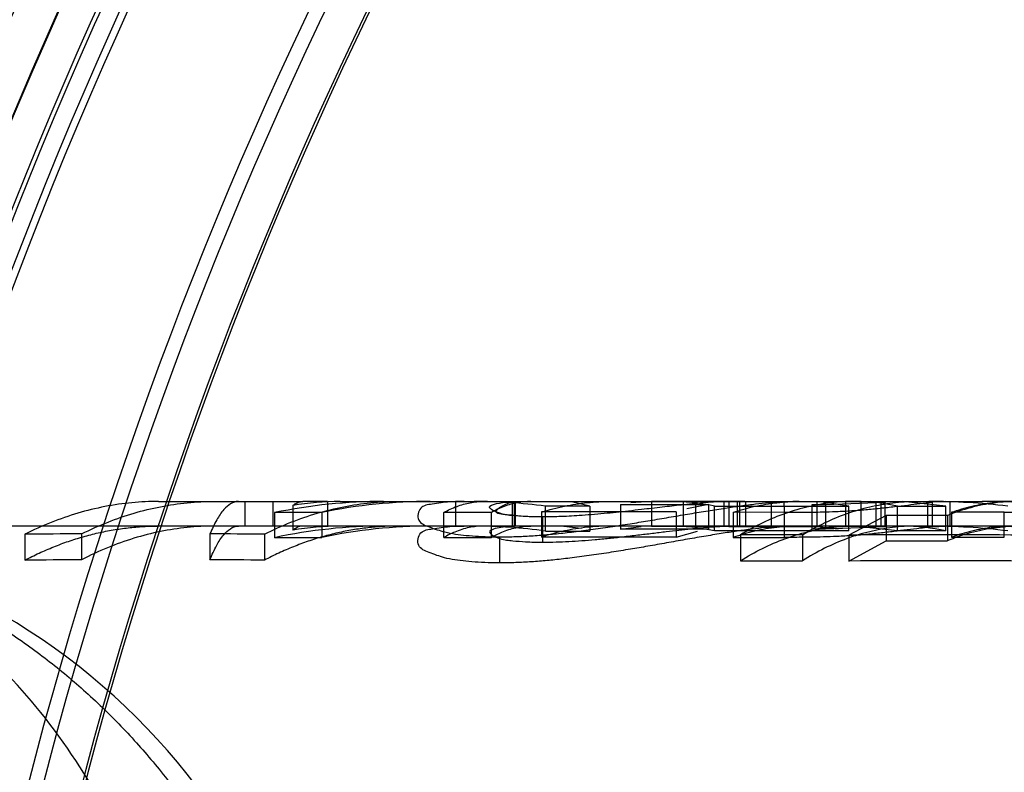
# Model space of a CAD drawing. Header units: millimetres. Extents: x 0 to 297, y 0 to 210.
# Tile 375 of 401: x 242.0161 to 242.076, y 158.8065 to 158.8523. Entities that reach past the tile are written whole.
import ezdxf

# ---------------------------------------------------------------- set-up
doc = ezdxf.new("R2010")
doc.units = ezdxf.units.MM
doc.header["$LTSCALE"] = 16.335
doc.layers.get('0').update_dxf_attribs({"linetype": 'CONTINUOUS'})
for name, color, linetype in [('AXES_REF', 7, 'CONTINUOUS'), ('INTFCLR_1', 7, 'CONTINUOUS'), ('INTFCLR_144815', 7, 'CONTINUOUS'), ('INTFCLR_72935', 7, 'CONTINUOUS')]:
    doc.layers.add(name, color=color, linetype=linetype)

msp = doc.modelspace()

# ---------------------------------------------------------------- linework, layer by layer
at = {"color": 7, "linetype": 'Continuous'}
for radius in [4.8479140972, 4.8475, 4.8164570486]:
    msp.add_circle((241.5069109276, 154.9564782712), radius, dxfattribs=at)
msp.add_arc((241.5069109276, 154.9564782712), 4.8, 278.2771290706, 261.7228709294, dxfattribs=at)
at = {"layer": 'AXES_REF', "color": 7, "linetype": 'Continuous'}
msp.add_arc((241.5069109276, 154.9564782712), 4.91, 113.0826656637, 66.9173343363, dxfattribs=at)
at = {"layer": 'AXES_REF', "color": 9, "linetype": 'Continuous'}
msp.add_arc((241.5069109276, 154.9564782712), 4.4222561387, 94.4118118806, 85.5881881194, dxfattribs=at)
at = {"layer": 'INTFCLR_1', "color": 6, "linetype": 'Continuous'}
for radius, start, end in [(0.3024416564, 129.3396669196, 162.9347323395), (0.3015600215, 129.3995060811, 162.9347321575), (0.2996810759, 137.2913519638, 169.1014109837), (0.2915600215, 136.0726226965, 162.934732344), (0.2685828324, 138.8345507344, 166.0686236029), (0.2585828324, 138.8345508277, 166.0686237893), (0.2577011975, 138.8345507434, 166.0686235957)]:
    msp.add_arc((242.2670507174, 158.7414782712), radius, start, end, dxfattribs=at)
at = {"layer": 'INTFCLR_1', "color": 9, "linetype": 'Continuous'}
for centre, radius, start, end in [((242.2670507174, 158.7414782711), 0.302178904, 136.3898582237, 175.7650415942), ((242.2670507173, 158.7414782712), 0.2748983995, 138.8345507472, 166.0686236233), ((242.2670507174, 158.7414782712), 0.2723987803, 138.8345507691, 166.0686236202), ((242.2670507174, 158.7414782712), 0.2703464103, 138.8345507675, 166.0686236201), ((242.2670507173, 158.7414782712), 0.2700792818, 138.8345501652, 166.0686229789), ((242.2670507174, 158.7414782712), 0.2554052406, 138.8345507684, 166.0686236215), ((242.2670507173, 158.7414782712), 0.2552374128, 138.8345501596, 166.0686229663)]:
    msp.add_arc(centre, radius, start, end, dxfattribs=at)
at = {"layer": 'INTFCLR_144815', "color": 9, "linetype": 'Continuous'}
for p, q in [((242.0245161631, 158.8229782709), (242.0279222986, 158.8229782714)), ((242.0293828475, 158.8229782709), (242.0333064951, 158.8229782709)), ((242.0355719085, 158.8229782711), (242.0410549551, 158.8229782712)), ((242.0431213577, 158.8229782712), (242.0491848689, 158.8229782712)), ((242.0520188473, 158.8229782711), (242.0631230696, 158.8229782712)), ((242.0635079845, 158.8229782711), (242.0746538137, 158.8229782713)), ((242.065118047, 158.8227902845), (242.065118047, 158.8212832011)), ((242.067281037, 158.8214779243), (242.067281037, 158.8229779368)), ((242.0626211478, 158.8207904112), (242.0626211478, 158.8223156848)), ((242.0759995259, 158.8208038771), (242.0759995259, 158.822328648)), ((242.4404953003, 158.8214782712), (241.968878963, 158.8214782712))]:
    msp.add_line(p, q, dxfattribs=at)
at = {"layer": 'INTFCLR_144815', "color": 6, "linetype": 'Continuous'}
for p, q in [((242.0279222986, 158.8229782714), (242.0293828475, 158.8229782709)), ((242.0297855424, 158.8229782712), (242.0297855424, 158.8214782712)), ((242.0314884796, 158.8229782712), (242.0314884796, 158.8214782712)), ((242.032695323, 158.8227332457), (242.032695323, 158.8212239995)), ((242.0348132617, 158.8229782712), (242.0333064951, 158.8229782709)), ((242.0348132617, 158.8229782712), (242.0348132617, 158.8214782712)), ((242.0410549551, 158.8229782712), (242.0431213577, 158.8229782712)), ((242.0431213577, 158.8229782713), (242.0425957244, 158.8229693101)), ((242.0425957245, 158.8229693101), (242.0425957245, 158.8214689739)), ((242.0460755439, 158.8214782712), (242.0460755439, 158.8229782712)), ((242.0461724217, 158.8229782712), (242.0461724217, 158.8214782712)), ((242.0462496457, 158.8229710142), (242.0467265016, 158.8229782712)), ((242.0462496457, 158.821470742), (242.0462496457, 158.8229710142)), ((242.0507692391, 158.82268868), (242.0480794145, 158.82268868)), ((242.0480794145, 158.821177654), (242.0480794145, 158.8226885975)), ((242.0507692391, 158.8226887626), (242.0496669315, 158.8229515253)), ((242.0507692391, 158.8226887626), (242.0507692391, 158.8211778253)), ((242.0526309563, 158.8227994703), (242.0526309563, 158.8212927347)), ((242.0526309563, 158.8227994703), (242.0579883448, 158.8227994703)), ((242.0545342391, 158.8229749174), (242.0532644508, 158.8228877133)), ((242.0545342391, 158.8229749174), (242.0545342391, 158.8214747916)), ((242.0598916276, 158.8229746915), (242.0545342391, 158.8229746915)), ((242.0564560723, 158.8229782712), (242.0564560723, 158.8214782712)), ((242.0579883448, 158.8227966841), (242.0566823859, 158.8225192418)), ((242.0572161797, 158.8214782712), (242.0572161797, 158.8229782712)), ((242.0579883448, 158.8227966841), (242.0579883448, 158.8212898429)), ((242.0583519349, 158.8211860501), (242.0583519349, 158.8226966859)), ((242.0583519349, 158.8226934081), (242.0665438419, 158.8226934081)), ((242.0593503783, 158.8229782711), (242.0589381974, 158.8229714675)), ((242.0589381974, 158.8229714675), (242.0589381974, 158.8214712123)), ((242.0645811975, 158.8229541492), (242.059223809, 158.8229541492)), ((242.059223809, 158.8229535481), (242.059223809, 158.8214526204)), ((242.0597634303, 158.8214782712), (242.0597634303, 158.8229782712)), ((242.0602142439, 158.8229782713), (242.0598916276, 158.8229744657)), ((242.0598916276, 158.8229746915), (242.0598916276, 158.8214745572)), ((242.0602690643, 158.8214782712), (242.0602690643, 158.8229782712)), ((242.0618134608, 158.8229782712), (242.0618134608, 158.8214782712)), ((242.0625921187, 158.8229671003), (242.0631230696, 158.8229782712)), ((242.0626211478, 158.8223156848), (242.0625921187, 158.8229671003)), ((242.0643055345, 158.8227900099), (242.065118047, 158.8227902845)), ((242.0643055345, 158.8212829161), (242.0643055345, 158.8227900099)), ((242.0645811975, 158.8229541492), (242.0645811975, 158.821453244)), ((242.0663535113, 158.8229779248), (242.0649871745, 158.82289097)), ((242.065118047, 158.8227902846), (242.0687353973, 158.8229266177)), ((242.0665438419, 158.8226974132), (242.0652367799, 158.8229004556)), ((242.0663535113, 158.8214779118), (242.0663535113, 158.8229779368)), ((242.067281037, 158.8229779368), (242.0663535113, 158.8229779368)), ((242.0665438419, 158.8211826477), (242.0665438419, 158.8226934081)), ((242.068785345, 158.8229432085), (242.0678377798, 158.8229778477)), ((242.0682085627, 158.8214782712), (242.0682085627, 158.8229782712)), ((242.0684831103, 158.8229782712), (242.0684831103, 158.8214782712)), ((242.0687353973, 158.8229266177), (242.0687353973, 158.8214246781)), ((242.0694922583, 158.8211852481), (242.0694922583, 158.8226959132)), ((242.0694922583, 158.8226940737), (242.0724455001, 158.8226940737)), ((242.0724455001, 158.8226922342), (242.0698105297, 158.8229782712)), ((242.071321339, 158.8229782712), (242.071321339, 158.8214782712)), ((242.0724375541, 158.8229782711), (242.071610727, 158.8229262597)), ((242.071610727, 158.8229262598), (242.071610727, 158.8214243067)), ((242.0724455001, 158.8211833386), (242.0724455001, 158.8226940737)), ((242.0727010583, 158.8214782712), (242.0727010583, 158.8229782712)), ((242.0764694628, 158.8229782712), (242.0746538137, 158.8229782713)), ((242.034459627, 158.8223038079), (242.0315880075, 158.8223038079)), ((242.0315880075, 158.8222976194), (242.0315880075, 158.8207716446)), ((242.034459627, 158.8223038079), (242.034459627, 158.8207780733)), ((242.0418872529, 158.8207759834), (242.0418872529, 158.8223017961)), ((242.0447588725, 158.8223017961), (242.0418872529, 158.8223017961)), ((242.0447588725, 158.8223017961), (242.0447588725, 158.8207759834)), ((242.0560331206, 158.8223391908), (242.0478412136, 158.8223391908)), ((242.0478412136, 158.8223344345), (242.0478412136, 158.820809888)), ((242.0478905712, 158.8220376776), (242.0478905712, 158.8205015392)), ((242.0560331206, 158.8223391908), (242.0560331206, 158.8208148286)), ((242.0626211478, 158.8223156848), (242.059489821, 158.8223101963)), ((242.059489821, 158.8223101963), (242.059489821, 158.8207847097)), ((242.0688192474, 158.8221144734), (242.0665391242, 158.82093022)), ((242.0725351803, 158.822120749), (242.0688192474, 158.822120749)), ((242.0688192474, 158.8221144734), (242.0688192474, 158.820581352)), ((242.0725351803, 158.822120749), (242.0725351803, 158.8205878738)), ((242.0759995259, 158.822328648), (242.0727939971, 158.8223231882)), ((242.0727939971, 158.8223231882), (242.0727939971, 158.8207982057)), ((242.0425957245, 158.8214689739), (242.0431213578, 158.8214782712)), ((242.0467265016, 158.8214782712), (242.0462496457, 158.821470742)), ((242.049184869, 158.8214782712), (242.0502422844, 158.8213446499)), ((242.0526309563, 158.821293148), (242.0538988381, 158.8214448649)), ((242.0545342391, 158.8214745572), (242.0598916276, 158.8214745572)), ((242.0589381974, 158.8214712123), (242.0593503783, 158.8214782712)), ((242.059223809, 158.821453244), (242.0645811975, 158.821453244)), ((242.0598916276, 158.8214743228), (242.0602142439, 158.8214782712)), ((242.0631230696, 158.8214782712), (242.0625921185, 158.8214666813)), ((242.0643055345, 158.8212829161), (242.0656697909, 158.8214526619)), ((242.0645811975, 158.8214538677), (242.0658910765, 158.8213085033)), ((242.0687353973, 158.8214246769), (242.065118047, 158.8212832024)), ((242.0663535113, 158.8214779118), (242.067281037, 158.8214779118)), ((242.0694922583, 158.8211852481), (242.0668738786, 158.8214782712)), ((242.06878457, 158.8214417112), (242.0678514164, 158.8214778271)), ((242.0716107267, 158.8214243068), (242.072437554, 158.8214782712)), ((242.0163814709, 158.8209771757), (242.0163814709, 158.8193981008)), ((242.0198445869, 158.8210052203), (242.0198445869, 158.8194273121)), ((242.0276532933, 158.8210065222), (242.0276532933, 158.8194286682)), ((242.0309685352, 158.820982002), (242.0309685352, 158.8194031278)), ((242.0452813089, 158.8208224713), (242.0452813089, 158.8192369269)), ((242.0478412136, 158.8208148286), (242.0560331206, 158.8208148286)), ((242.0480794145, 158.8211777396), (242.0507692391, 158.8211777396)), ((242.0579883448, 158.8212927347), (242.0526309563, 158.8212927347)), ((242.0560331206, 158.8208088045), (242.0573339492, 158.821162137)), ((242.0665438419, 158.8211826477), (242.0583519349, 158.8211826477)), ((242.0599457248, 158.8209522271), (242.0599457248, 158.8193721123)), ((242.0637141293, 158.8209522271), (242.0599457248, 158.8209522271)), ((242.0637141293, 158.8209504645), (242.0637141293, 158.8193702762)), ((242.065118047, 158.8212832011), (242.0643055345, 158.8212829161)), ((242.0665391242, 158.8209302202), (242.0665391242, 158.819349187)), ((242.0724455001, 158.8211833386), (242.0694922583, 158.8211833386)), ((242.0315880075, 158.8207780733), (242.034459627, 158.8207780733)), ((242.0418872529, 158.8207759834), (242.0447588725, 158.8207759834)), ((242.059489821, 158.8207847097), (242.0626211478, 158.8207904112)), ((242.0665391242, 158.819349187), (242.0688192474, 158.820581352)), ((242.0688192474, 158.8205878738), (242.0725351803, 158.8205878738)), ((242.0727939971, 158.8207982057), (242.0759995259, 158.8208038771)), ((242.0599457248, 158.8193721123), (242.0637141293, 158.8193721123))]:
    msp.add_line(p, q, dxfattribs=at)
at = {"layer": 'INTFCLR_144815', "color": 7, "linetype": 'Continuous'}
for p, q in [((242.0425957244, 158.8229693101), (242.0422520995, 158.8229519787)), ((242.0425957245, 158.8229693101), (242.0422522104, 158.8229503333)), ((242.0458181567, 158.8229488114), (242.0462496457, 158.8229710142)), ((242.0491848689, 158.8229782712), (242.0520188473, 158.8229782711)), ((242.0589381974, 158.8229714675), (242.058453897, 158.8229497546)), ((242.0622198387, 158.8229482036), (242.0625921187, 158.8229671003)), ((242.0622198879, 158.8229473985), (242.0625921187, 158.8229671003)), ((242.0635079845, 158.8229782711), (242.0631230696, 158.8229782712)), ((242.0478905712, 158.8220376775), (242.0472731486, 158.8220453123)), ((242.0485556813, 158.8220452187), (242.0478905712, 158.8220376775)), ((242.0422519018, 158.8214509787), (242.0425957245, 158.8214689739)), ((242.042252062, 158.8214487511), (242.0425957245, 158.8214689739)), ((242.0625921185, 158.8214666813), (242.0622196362, 158.8214470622)), ((242.0625921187, 158.8214666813), (242.0622196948, 158.8214461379)), ((242.0443132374, 158.8208412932), (242.0452813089, 158.8208224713)), ((242.0447910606, 158.8208290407), (242.0452813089, 158.8208224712)), ((242.0452813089, 158.8208224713), (242.0463152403, 158.8208414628)), ((242.0452813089, 158.8208224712), (242.0457927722, 158.8208278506)), ((242.0452813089, 158.8192369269), (242.0443127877, 158.8192565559)), ((242.0452813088, 158.8192369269), (242.0447908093, 158.8192437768)), ((242.0463157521, 158.8192567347), (242.0452813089, 158.8192369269)), ((242.0457930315, 158.8192425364), (242.0452813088, 158.8192369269))]:
    msp.add_line(p, q, dxfattribs=at)
at = {"layer": 'INTFCLR_144815', "color": 6, "linetype": 'Continuous'}
for points in [[(242.032695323, 158.8227332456), (242.0327578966, 158.822781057), (242.0328217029, 158.822824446), (242.0328867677, 158.8228631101), (242.0329530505, 158.8228966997), (242.0330206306, 158.8229249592), (242.0330897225, 158.8229476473), (242.0331604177, 158.8229643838), (242.0332326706, 158.8229747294), (242.0333064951, 158.8229782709)], [(242.0333064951, 158.8214782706), (242.0332371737, 158.8214750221), (242.0331678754, 158.8214652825), (242.0330986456, 158.8214490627), (242.033029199, 158.8214262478), (242.0329599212, 158.8213969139), (242.0328918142, 158.8213616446), (242.0328251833, 158.8213209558), (242.0327596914, 158.821274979), (242.032695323, 158.8212240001)]]:
    msp.add_lwpolyline(points, dxfattribs=at)
for centre, radius, start, end in [((242.038216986, 158.7903593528), 0.032618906, 90.0020269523, 101.7255965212), ((242.035579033, 158.8058898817), 0.0170884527, 90.02388767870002, 99.7152721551), ((242.0410581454, 158.790137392), 0.0328409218, 90.00556604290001, 101.590981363), ((242.0437238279, 158.7900903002), 0.0328879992, 82.3895609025, 89.9922096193), ((242.0555719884, 158.8091194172), 0.0138589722, 78.4286178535, 89.9542182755), ((242.0584017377, 158.8092985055), 0.0136797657, 86.55479376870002, 89.9985667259), ((242.066861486, 158.8105861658), 0.0123922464, 77.7432749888, 89.9427019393), ((242.0713969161, 158.7821591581), 0.0408191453, 83.22658838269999, 89.9913677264), ((242.0746507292, 158.781678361), 0.0412999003, 83.3421536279, 89.99572075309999), ((242.0382195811, 158.7900108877), 0.0314674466, 90.006826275, 102.1659417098), ((242.0355751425, 158.8050464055), 0.0164318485, 90.0112765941, 100.0936529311), ((242.041056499, 158.7898368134), 0.031641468, 90.0027957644, 102.0337442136), ((242.0437259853, 158.7898081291), 0.0316701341, 82.0990180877, 89.9958131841), ((242.0555780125, 158.8081707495), 0.0133074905, 77.9686889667, 89.97825843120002), ((242.0584017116, 158.8082915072), 0.013186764, 86.42571288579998, 89.9983996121), ((242.0697980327, 158.8095287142), 0.011949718, 77.1998337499, 89.9400791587), ((242.0714016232, 158.7822109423), 0.03926732, 82.9645043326, 89.9978948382), ((242.0746489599, 158.7816420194), 0.0398362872, 83.09379987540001, 89.99301875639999), ((242.0237364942, 158.126543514), 0.6944726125, 90.32109406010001, 90.606819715), ((242.0241633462, 158.124981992), 0.6960332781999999, 89.43980434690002, 89.712714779), ((242.0719577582, 157.9584008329), 0.8625464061, 89.61119127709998, 90.3599422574), ((242.0237224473, 158.154361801), 0.6650768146, 90.3340761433, 90.6324314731), ((242.0241527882, 158.1498415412), 0.6695962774, 89.41678248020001, 89.7004686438), ((242.071957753, 157.9913006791), 0.8280662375, 89.5950008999, 90.37492988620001)]:
    msp.add_arc(centre, radius, start, end, dxfattribs=at)
at = {"layer": 'INTFCLR_144815', "color": 9, "linetype": 'Continuous'}
msp.add_arc((241.9949632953, 158.7814782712), 0.04, 3.000000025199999, 90.0000000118, dxfattribs=at)
at = {"layer": 'INTFCLR_144815', "color": 6, "linetype": 'Continuous'}
for points, knots in [([(242.0245161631, 158.8229782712), (242.0239798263, 158.8229782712), (242.0228870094, 158.8229262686), (242.0212448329, 158.8226887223), (242.0195961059, 158.8222855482), (242.0179639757, 158.821719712), (242.0169048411, 158.8212411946), (242.0163814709, 158.8209771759)], [0, 0, 0, 0, 0.1903782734, 0.3876607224, 0.5880954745, 0.7919247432, 1, 1, 1, 1]), ([(242.0198445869, 158.8210052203), (242.0203695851, 158.8212680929), (242.0214152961, 158.8217365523), (242.023022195, 158.8222898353), (242.0246366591, 158.8226849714), (242.026273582, 158.8229246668), (242.0273730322, 158.8229782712), (242.0279222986, 158.8229782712)], [0, 0, 0, 0, 0.2099873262, 0.4091680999, 0.6070498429, 0.8035556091, 1, 1, 1, 1]), ([(242.0293828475, 158.8229782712), (242.0290479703, 158.8229782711), (242.0285094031, 158.8225675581), (242.0280289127, 158.821819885), (242.0277780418, 158.8213000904), (242.0276532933, 158.8210065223)], [0, 0, 0, 0, 0.3696871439, 0.6478691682, 1, 1, 1, 1]), ([(242.0309685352, 158.820982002), (242.0314963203, 158.821247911), (242.0325477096, 158.821721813), (242.034163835, 158.8222816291), (242.0357878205, 158.8226814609), (242.0374346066, 158.8229240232), (242.0385407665, 158.8229782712), (242.0390933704, 158.8229782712)], [0, 0, 0, 0, 0.2100496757, 0.4092446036, 0.6071158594, 0.8035922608, 1, 1, 1, 1]), ([(242.0418872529, 158.8223070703), (242.0421445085, 158.8224514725), (242.0426642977, 158.8226966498), (242.043479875, 158.8229266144), (242.0440297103, 158.8229782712), (242.0443013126, 158.8229782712)], [0, 0, 0, 0, 0.3497363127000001, 0.6780164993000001, 1, 1, 1, 1]), ([(242.0471771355, 158.8229782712), (242.0469078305, 158.8229782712), (242.0463565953, 158.8229261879), (242.0455390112, 158.822692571), (242.045016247, 158.8224419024), (242.0447588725, 158.8222950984)], [0, 0, 0, 0, 0.3182483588, 0.6498519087, 1, 1, 1, 1]), ([(242.0478412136, 158.8223344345), (242.048296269, 158.8224758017), (242.0492144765, 158.8227135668), (242.0506137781, 158.82293002), (242.0515517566, 158.8229782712), (242.0520188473, 158.8229782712)], [0, 0, 0, 0, 0.3370499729, 0.6696113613, 1, 1, 1, 1]), ([(242.059489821, 158.8223101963), (242.0599264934, 158.82245659), (242.0608083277, 158.8227031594), (242.0621552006, 158.8229281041), (242.0630585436, 158.8229782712), (242.0635079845, 158.8229782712)], [0, 0, 0, 0, 0.3378776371, 0.6702782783, 1, 1, 1, 1]), ([(242.0668479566, 158.8229782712), (242.0663926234, 158.8229782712), (242.0654627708, 158.8229253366), (242.0640666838, 158.8226836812), (242.0626656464, 158.8222736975), (242.0612795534, 158.8216987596), (242.0603867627, 158.8212158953), (242.0599457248, 158.8209502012)], [0, 0, 0, 0, 0.1876156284, 0.3827928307, 0.5825727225, 0.7878461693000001, 1, 1, 1, 1]), ([(242.0626211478, 158.8223156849), (242.0630385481, 158.8223162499), (242.0638040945, 158.8223193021), (242.0648504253, 158.8223368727), (242.0658009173, 158.822364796), (242.0666832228, 158.8224103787), (242.067575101, 158.8224830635), (242.0684424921, 158.8225689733), (242.0692953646, 158.8226643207), (242.0701044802, 158.8227596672), (242.0708654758, 158.8228488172), (242.0713615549, 158.8229036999), (242.071610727, 158.8229262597)], [0, 0, 0, 0, 0.1388511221, 0.2546608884, 0.3481083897, 0.4551656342, 0.5485114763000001, 0.6457539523, 0.7451119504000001, 0.8339884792, 0.9167722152, 1, 1, 1, 1]), ([(242.0637141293, 158.8209504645), (242.0641593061, 158.8212186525), (242.0650465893, 158.8216979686), (242.06642069, 158.8222680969), (242.0678020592, 158.8226755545), (242.0692036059, 158.8229228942), (242.0701461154, 158.8229782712), (242.07061591, 158.8229782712)], [0, 0, 0, 0, 0.214160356, 0.4147467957, 0.6119977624, 0.8064117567, 1, 1, 1, 1]), ([(242.0768238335, 158.8229782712), (242.0763434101, 158.8229782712), (242.0753752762, 158.8229138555), (242.0739345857, 158.8226253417), (242.0729978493, 158.8223108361), (242.0725351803, 158.8221247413)], [0, 0, 0, 0, 0.3277998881, 0.6597350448, 1, 1, 1, 1]), ([(242.0727939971, 158.8223231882), (242.073197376, 158.8224664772), (242.074012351, 158.8227081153), (242.0752593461, 158.8229289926), (242.0760959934, 158.8229782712), (242.0765118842, 158.8229782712)], [0, 0, 0, 0, 0.3386969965, 0.6709415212, 1, 1, 1, 1]), ([(242.0759995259, 158.8223286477), (242.0763898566, 158.8223294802), (242.0771069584, 158.8223322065), (242.0780877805, 158.8223459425), (242.078983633, 158.8223694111), (242.0798301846, 158.822404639), (242.0806954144, 158.8224668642), (242.0815426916, 158.8225444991), (242.0823834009, 158.8226356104), (242.0831789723, 158.8227282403), (242.0840193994, 158.8228290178), (242.0845892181, 158.8228978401), (242.0849223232, 158.8229289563)], [0, 0, 0, 0, 0.1308191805, 0.2403355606, 0.3287446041, 0.4311631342, 0.5242684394, 0.6194415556, 0.7163032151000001, 0.8076735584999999, 0.8878741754, 1, 1, 1, 1]), ([(241.9949639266, 158.8214421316), (241.9955482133, 158.8214346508), (241.9967162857, 158.8213911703), (241.9985388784, 158.8212363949), (242.0005147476, 158.8209672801), (242.0027316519, 158.8205349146), (242.0051777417, 158.8198915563), (242.0077886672, 158.8190035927), (242.0104534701, 158.8178666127), (242.0130800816, 158.8164996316), (242.0156282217, 158.814919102), (242.0180790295, 158.8131276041), (242.0204412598, 158.8111123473), (242.0226586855, 158.8089124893), (242.0247647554, 158.8064850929), (242.0267042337, 158.8038845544), (242.0284790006, 158.8010925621), (242.0300438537, 158.7981849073), (242.0314073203, 158.7951602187), (242.0325648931, 158.7920282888), (242.0334976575, 158.7888694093), (242.0341975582, 158.785804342), (242.0346804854, 158.7829740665), (242.0349022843, 158.7811808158), (242.0349895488, 158.7803390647)], [0, 0, 0, 0, 0.0278776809, 0.0557399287, 0.08723556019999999, 0.1229672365, 0.1634315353, 0.2078104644, 0.2544177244, 0.301516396, 0.3489413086, 0.3973369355, 0.4462084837, 0.4969436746, 0.5462080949, 0.5993974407, 0.6515652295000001, 0.7039026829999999, 0.756797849, 0.809722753, 0.8630778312, 0.9138226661, 0.9596261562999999, 1, 1, 1, 1]), ([(242.0163814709, 158.8193981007), (242.0166701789, 158.8195498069), (242.017251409, 158.8198373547), (242.0181385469, 158.8202218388), (242.0190340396, 158.8205561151), (242.0199367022, 158.8208397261), (242.0208453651, 158.8210722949), (242.0217588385, 158.8212535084), (242.0226759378, 158.821383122), (242.0235954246, 158.8214609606), (242.0242094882, 158.8214782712), (242.0245161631, 158.8214782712)], [0, 0, 0, 0, 0.1153954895, 0.2293311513, 0.3419589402, 0.4534405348, 0.5639484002, 0.6736643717, 0.7827801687, 0.8914915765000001, 1, 1, 1, 1]), ([(242.0279222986, 158.8214782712), (242.0273701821, 158.8214782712), (242.0262676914, 158.8214222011), (242.0246257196, 158.8211718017), (242.0230020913, 158.8207579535), (242.0213977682, 158.8201811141), (242.0203581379, 158.8196951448), (242.0198445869, 158.8194273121)], [0, 0, 0, 0, 0.1968917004, 0.3928714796, 0.5914001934, 0.7934510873, 1, 1, 1, 1]), ([(242.0276532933, 158.8194286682), (242.027775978, 158.8197293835), (242.0280236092, 158.8202640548), (242.028496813, 158.821035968), (242.0290394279, 158.8214782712), (242.0293828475, 158.8214782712)], [0, 0, 0, 0, 0.3508108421, 0.6290541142, 1, 1, 1, 1]), ([(242.0390933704, 158.8214782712), (242.0387870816, 158.8214782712), (242.0381737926, 158.8214610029), (242.0372554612, 158.8213833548), (242.0363395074, 158.8212540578), (242.035427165, 158.8210732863), (242.0345196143, 158.8208412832), (242.0336180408, 158.8205583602), (242.0327236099, 158.8202248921), (242.0318375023, 158.8198413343), (242.031256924, 158.8195544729), (242.0309685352, 158.8194031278)], [0, 0, 0, 0, 0.1085136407, 0.2172299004, 0.3263497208, 0.4360685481, 0.5465776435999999, 0.6580584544, 0.7706831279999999, 0.8846130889, 1, 1, 1, 1]), ([(242.0443013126, 158.8214782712), (242.0440073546, 158.8214782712), (242.0434089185, 158.8214149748), (242.0425976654, 158.8211569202), (242.0421029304, 158.8209072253), (242.0418872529, 158.8207814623)], [0, 0, 0, 0, 0.3473155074, 0.7050161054, 1, 1, 1, 1]), ([(242.0462496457, 158.8214707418), (242.045953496, 158.8214605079), (242.0455236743, 158.8214545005), (242.044310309, 158.82117329), (242.0453906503, 158.8206307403), (242.0460563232, 158.82059478), (242.0469557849, 158.8205034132), (242.0475494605, 158.8205042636), (242.0478905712, 158.8205015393)], [0, 0, 0, 0, 0.1784773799, 0.327132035, 0.474899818, 0.6377118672, 0.7945426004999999, 1, 1, 1, 1]), ([(242.0447588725, 158.8207690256), (242.0449703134, 158.8208943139), (242.0454552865, 158.8211438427), (242.0462663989, 158.8214106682), (242.0468717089, 158.8214782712), (242.0471771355, 158.8214782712)], [0, 0, 0, 0, 0.2894427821, 0.6403042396, 1, 1, 1, 1]), ([(242.0520188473, 158.8214782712), (242.0515508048, 158.8214782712), (242.0506125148, 158.821428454), (242.0492126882, 158.8212035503), (242.048296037, 158.82095666), (242.0478412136, 158.820809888)], [0, 0, 0, 0, 0.3306759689, 0.6623463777, 1, 1, 1, 1]), ([(242.0478905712, 158.8205015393), (242.0481675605, 158.8205036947), (242.0487014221, 158.8205083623), (242.0495003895, 158.8205410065), (242.0502920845, 158.8205904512), (242.051105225, 158.820656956), (242.051929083, 158.8207362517), (242.052797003, 158.8208319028), (242.0536811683, 158.8209350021), (242.0545678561, 158.8210414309), (242.0553985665, 158.8211419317), (242.0561762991, 158.8212333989), (242.0570223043, 158.8213281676), (242.0579365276, 158.8214172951), (242.0586112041, 158.8214610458), (242.0589381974, 158.8214712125)], [0, 0, 0, 0, 0.0748916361, 0.1443301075, 0.2161666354, 0.2893462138, 0.3649016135, 0.4399343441, 0.5254214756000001, 0.6055719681, 0.681387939, 0.7516574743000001, 0.8172959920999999, 0.9115483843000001, 1, 1, 1, 1]), ([(242.0635079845, 158.8214782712), (242.0630575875, 158.8214782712), (242.0621538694, 158.8214264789), (242.0608064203, 158.8211927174), (242.0599262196, 158.8209366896), (242.059489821, 158.8207847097)], [0, 0, 0, 0, 0.3299773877, 0.6614444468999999, 1, 1, 1, 1]), ([(242.0599457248, 158.819370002), (242.0603777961, 158.8196411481), (242.0612567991, 158.8201371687), (242.0626273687, 158.8207323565), (242.0640223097, 158.8211616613), (242.0654313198, 158.8214205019), (242.0663775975, 158.8214782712), (242.0668479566, 158.8214782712)], [0, 0, 0, 0, 0.209338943, 0.413402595, 0.6120674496, 0.806971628, 1, 1, 1, 1]), ([(242.0716107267, 158.8214243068), (242.0712966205, 158.8213947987), (242.0707242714, 158.8213271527), (242.0698763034, 158.8212231), (242.0690503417, 158.8211234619), (242.0681963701, 158.8210267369), (242.0673486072, 158.8209434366), (242.0664851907, 158.8208759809), (242.0656407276, 158.8208358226), (242.0647371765, 158.8208099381), (242.063743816, 158.8207938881), (242.0630179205, 158.8207909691), (242.062621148, 158.8207904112)], [0, 0, 0, 0, 0.1049236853, 0.1916425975, 0.2841381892, 0.3816059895, 0.4774623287, 0.5674275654, 0.6695999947, 0.758587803, 0.8680434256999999, 1, 1, 1, 1]), ([(242.07061591, 158.8214782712), (242.0701436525, 158.8214782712), (242.0691983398, 158.8214203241), (242.067792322, 158.8211618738), (242.0664028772, 158.8207349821), (242.0650311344, 158.8201405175), (242.0641494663, 158.8196434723), (242.0637141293, 158.8193702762)], [0, 0, 0, 0, 0.1938213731, 0.3875593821, 0.5854260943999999, 0.7890634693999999, 1, 1, 1, 1]), ([(242.0725351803, 158.8205920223), (242.0729955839, 158.8207844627), (242.0739304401, 158.821110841), (242.0753718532, 158.8214111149), (242.0763425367, 158.8214782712), (242.0768238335, 158.8214782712)], [0, 0, 0, 0, 0.3398366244, 0.672222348, 1, 1, 1, 1]), ([(242.0765118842, 158.8214782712), (242.0760951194, 158.8214782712), (242.0752580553, 158.8214273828), (242.0740104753, 158.8211978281), (242.0731970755, 158.8209469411), (242.0727939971, 158.8207982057)], [0, 0, 0, 0, 0.3292536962, 0.6605709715, 1, 1, 1, 1])]:
    msp.add_open_spline(points, degree=3, knots=knots, dxfattribs=at)
at = {"layer": 'INTFCLR_144815', "color": 7, "linetype": 'Continuous'}
for points, knots in [([(242.0422520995, 158.8229519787), (242.0418889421, 158.8229289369), (242.0413214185, 158.8228193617), (242.0403702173, 158.8227199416), (242.0402029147, 158.821721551), (242.0411054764, 158.8213898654), (242.0420278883, 158.8210581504), (242.0430676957, 158.8209244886), (242.0440140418, 158.8208486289), (242.0445293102, 158.8208321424), (242.0447910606, 158.8208290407)], [0, 0, 0, 0, 0.1521023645, 0.254069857, 0.3559593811, 0.4619084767, 0.601672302, 0.7848994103, 0.890582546, 1, 1, 1, 1]), ([(242.0472731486, 158.8220453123), (242.0469091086, 158.8220531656), (242.0462335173, 158.8221100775), (242.0454453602, 158.8221539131), (242.0441292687, 158.8227441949), (242.0454206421, 158.8229197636), (242.0458181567, 158.8229488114)], [0, 0, 0, 0, 0.2792745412, 0.4946881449, 0.6943033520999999, 1, 1, 1, 1]), ([(242.0478905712, 158.8220376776), (242.0475344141, 158.8220382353), (242.0468188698, 158.8220422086), (242.0460204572, 158.8221433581), (242.0444714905, 158.8222439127), (242.0458019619, 158.8229552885), (242.0462496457, 158.8229710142)], [0, 0, 0, 0, 0.255599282, 0.4868053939, 0.6785179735, 1, 1, 1, 1]), ([(242.0457927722, 158.8208278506), (242.0461035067, 158.8208334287), (242.0467388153, 158.8208552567), (242.0476790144, 158.8209141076), (242.0486582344, 158.8209999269), (242.0496999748, 158.8211156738), (242.0508361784, 158.8212607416), (242.0520224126, 158.8214323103), (242.0531829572, 158.8216127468), (242.0543240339, 158.8217990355), (242.0554444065, 158.8219894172), (242.0565755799, 158.8221823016), (242.0576829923, 158.8223681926), (242.0587313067, 158.8225349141), (242.0597175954, 158.8226810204), (242.0606187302, 158.822799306), (242.06144907, 158.8228903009), (242.0619701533, 158.8229327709), (242.0622198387, 158.8229482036)], [0, 0, 0, 0, 0.0562470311, 0.1150278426, 0.1704748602, 0.2341330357, 0.3047136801, 0.3777699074, 0.4510488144, 0.5172749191, 0.5870188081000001, 0.6567244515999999, 0.7249545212, 0.7902456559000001, 0.8488340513, 0.9054002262, 0.9547246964, 1, 1, 1, 1]), ([(242.0589381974, 158.8229714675), (242.0585133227, 158.8229569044), (242.0576490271, 158.8228976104), (242.0563984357, 158.82276817), (242.0551501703, 158.8226256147), (242.0540785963, 158.8225001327), (242.0531422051, 158.8223944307), (242.0523839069, 158.8223106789), (242.051625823, 158.8222343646), (242.0508790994, 158.8221681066), (242.0499581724, 158.8220996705), (242.0489684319, 158.8220487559), (242.048220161, 158.8220390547), (242.0478905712, 158.8220376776)], [0, 0, 0, 0, 0.1149779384, 0.2341766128, 0.3400335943, 0.4547715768, 0.525972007, 0.5948956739, 0.6611045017, 0.7320340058, 0.7976384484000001, 0.9108592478, 1, 1, 1, 1]), ([(242.0447908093, 158.8192437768), (242.0445182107, 158.8192476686), (242.0439940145, 158.8192648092), (242.0430365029, 158.8193467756), (242.0420040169, 158.8194888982), (242.0410867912, 158.8198322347), (242.0401916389, 158.8201907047), (242.0403832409, 158.8212141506), (242.0413345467, 158.8213192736), (242.0418995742, 158.8214279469), (242.0422519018, 158.8214509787)], [0, 0, 0, 0, 0.1133468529, 0.2176543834, 0.4009748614, 0.5373810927, 0.6425755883, 0.7498340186, 0.8532040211, 1, 1, 1, 1]), ([(242.0622196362, 158.8214470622), (242.0619644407, 158.8214307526), (242.0614402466, 158.8213860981), (242.0606106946, 158.8212914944), (242.0597164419, 158.8211695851), (242.0587382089, 158.8210191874), (242.057688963, 158.820845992), (242.0565796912, 158.8206526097), (242.0554413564, 158.8204507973), (242.0543283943, 158.8202542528), (242.053208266, 158.8200639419), (242.052066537, 158.8198790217), (242.0508837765, 158.8197000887), (242.0497346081, 158.8195465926), (242.0486816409, 158.8194242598), (242.0476936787, 158.8193334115), (242.0467460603, 158.8192714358), (242.0461054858, 158.8192483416), (242.0457930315, 158.8192425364)], [0, 0, 0, 0, 0.0462484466, 0.0951247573, 0.1509922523, 0.2094659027, 0.2741202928, 0.3433220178, 0.4131116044, 0.4832086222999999, 0.5477247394, 0.6185976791, 0.6923889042, 0.7640632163, 0.8282702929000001, 0.8840942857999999, 0.9434802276, 1, 1, 1, 1])]:
    msp.add_open_spline(points, degree=3, knots=knots, dxfattribs=at)
at = {"layer": 'INTFCLR_144815', "color": 9, "linetype": 'Continuous'}
msp.add_open_spline([(242.0267809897, 158.7835717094), (242.026684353, 158.7859273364), (242.0261540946, 158.7907233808), (242.024309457, 158.7977910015), (242.0213423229, 158.8045398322), (242.0173174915, 158.8105510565), (242.0124229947, 158.8154521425), (242.0069472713, 158.8189810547), (242.0012406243, 158.8210339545), (241.9973699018, 158.8214782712), (241.9955126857, 158.8214782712)], degree=3, knots=[0, 0, 0, 0, 0.1308834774, 0.2668605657, 0.4040067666, 0.5382363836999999, 0.666176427, 0.7858622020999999, 0.8968959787, 1, 1, 1, 1], dxfattribs=at)
at = {"layer": 'INTFCLR_72935', "color": 6, "linetype": 'Continuous'}
for radius, start, end in [(0.3024416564, 129.3396668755, 163.0859256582), (0.3015600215, 129.3995060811, 163.1406710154), (0.2996810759, 136.8471002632, 169.5793628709), (0.2865600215, 136.3069930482, 164.1119135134), (0.2861225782, 136.3069931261, 164.1414215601), (0.2724416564, 138.8345507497, 166.0686236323), (0.2690202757, 138.8345507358, 166.0686236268), (0.2685828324, 138.8345508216, 166.0686234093), (0.2585828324, 138.8345508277, 166.0686237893), (0.2577011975, 138.8345507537, 166.068623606)]:
    msp.add_arc((242.2670507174, 158.7414782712), radius, start, end, dxfattribs=at)
at = {"layer": 'INTFCLR_72935', "color": 9, "linetype": 'Continuous'}
for centre, radius, start, end in [((242.2670507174, 158.7414782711), 0.302178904, 136.3898582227, 175.7650415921), ((242.2670507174, 158.7414782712), 0.2703464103, 138.8345507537, 166.068623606), ((242.2670507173, 158.7414782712), 0.2700792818, 138.834550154, 166.0686229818), ((242.2670507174, 158.7414782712), 0.2554052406, 138.8345507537, 166.068623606), ((242.2670507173, 158.7414782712), 0.2552374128, 138.8345501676, 166.0686229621)]:
    msp.add_arc(centre, radius, start, end, dxfattribs=at)

doc.saveas('drawing.dxf')
